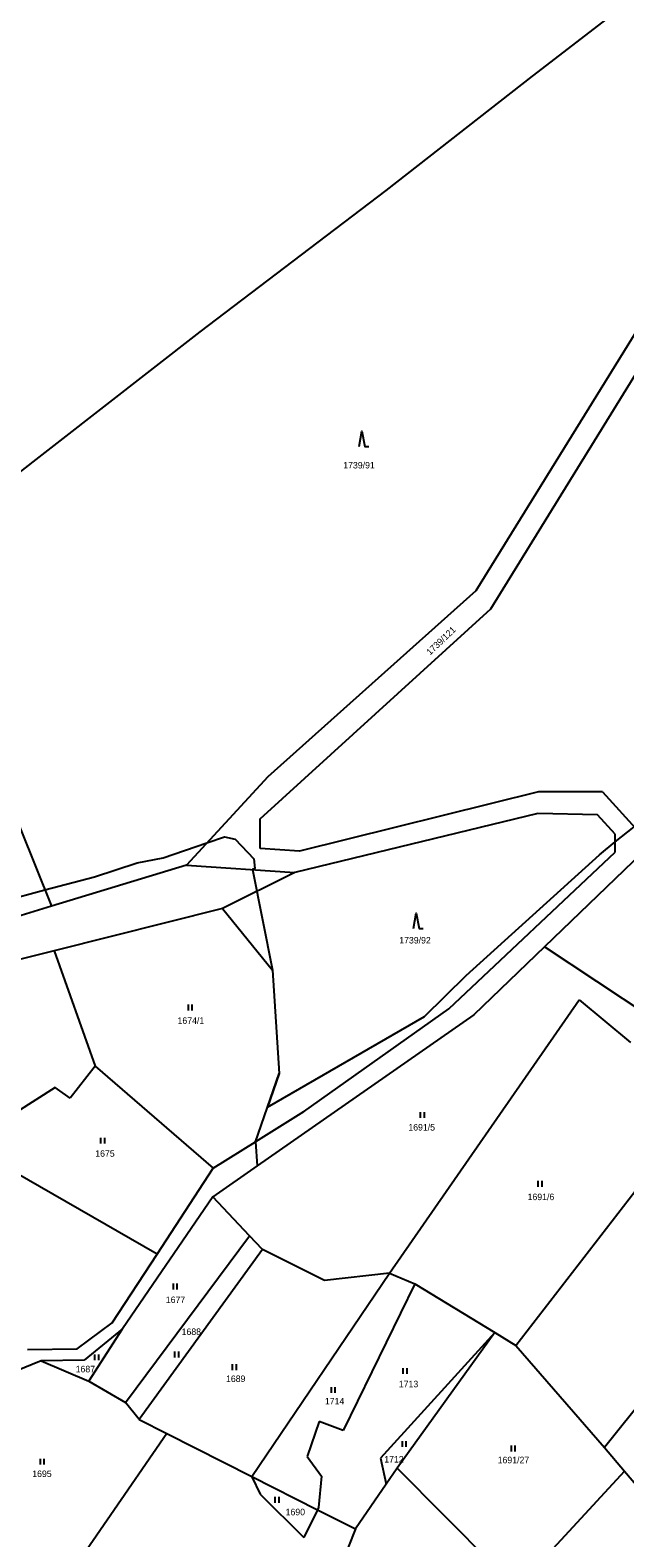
# Model space of a CAD drawing. Extents: x -445050 to -440454, y -1134563 to -1129741.
# Drawn here: x -444443.8 to -444288.8, y -1132868.8 to -1132475.8 of the extents above; entities that cross this region are included whole.
import ezdxf

# ---------------------------------------------------------------- set-up
doc = ezdxf.new("R2010")
doc.units = 0
for name, color, linetype in [('Vrstva 1', 7, 'Continuous'), ('Vrstva 13', 7, 'Continuous'), ('Vrstva 16', 7, 'Continuous'), ('Vrstva 18', 7, 'Continuous'), ('Vrstva 25', 7, 'Continuous'), ('Vrstva 52', 7, 'Continuous'), ('Vrstva 6', 7, 'Continuous')]:
    doc.layers.add(name, color=color, linetype=linetype)

msp = doc.modelspace()

# ---------------------------------------------------------------- linework, layer by layer
at = {"layer": 'Vrstva 1'}
for points in [[(-444279.62, -1132544.29), (-444327.63, -1132621.92)], [(-444323.75, -1132626.63), (-444274.02, -1132546.07)], [(-444474.83, -1132613.08), (-444438.19, -1132704.16)], [(-444327.63, -1132621.92), (-444381.81, -1132670.42)], [(-444383.84, -1132681.41), (-444323.75, -1132626.63)], [(-444381.81, -1132670.42), (-444403.06, -1132693.45)], [(-444311.31, -1132674.37), (-444373.53, -1132689.82)], [(-444294.63, -1132674.33), (-444311.31, -1132674.37)], [(-444294.63, -1132674.33), (-444285.11, -1132684.8)], [(-444383.84, -1132689.1), (-444383.84, -1132681.41)], [(-444311.46, -1132680.03), (-444374.76, -1132695.37)], [(-444295.93, -1132680.32), (-444311.46, -1132680.03)], [(-444291.27, -1132685.41), (-444295.93, -1132680.32)], [(-444291.27, -1132690.07), (-444291.27, -1132685.41)], [(-444373.53, -1132689.82), (-444383.84, -1132689.1)], [(-444334.69, -1132730.89), (-444291.27, -1132690.07)], [(-444282.07, -1132688.14), (-444309.75, -1132714.79)], [(-444403.06, -1132693.45), (-444438.19, -1132704.16)], [(-444403.06, -1132693.45), (-444374.76, -1132695.37)], [(-444374.76, -1132695.37), (-444393.6, -1132704.73)], [(-444438.19, -1132704.16), (-444459.76, -1132710.74)], [(-444393.6, -1132704.73), (-444437.47, -1132715.78)], [(-444393.6, -1132704.73), (-444380.62, -1132720.86)], [(-444309.75, -1132714.79), (-444328.1, -1132732.46)], [(-444437.47, -1132715.78), (-444453.19, -1132719.74)], [(-444380.62, -1132720.86), (-444378.83, -1132747.8)], [(-444328.1, -1132732.46), (-444384.58, -1132771.88)], [(-444372.54, -1132757.74), (-444334.69, -1132730.89)], [(-444385.03, -1132765.6), (-444378.83, -1132747.8)], [(-444372.54, -1132757.74), (-444385.03, -1132765.6)], [(-444396.07, -1132772.45), (-444385.03, -1132765.6)], [(-444385.03, -1132765.6), (-444384.58, -1132771.88)], [(-444410.7, -1132794.86), (-444396.07, -1132772.45)], [(-444384.58, -1132771.88), (-444396.14, -1132779.95)], [(-444396.14, -1132779.95), (-444419.66, -1132814.37)], [(-444422.39, -1132812.77), (-444410.7, -1132794.86)], [(-444431.55, -1132819.55), (-444422.39, -1132812.77)], [(-444419.66, -1132814.37), (-444429.68, -1132822.51)], [(-444444.48, -1132819.71), (-444431.55, -1132819.55)], [(-444440.9, -1132822.72), (-444451.81, -1132827.12)], [(-444429.68, -1132822.51), (-444440.9, -1132822.72)]]:
    msp.add_lwpolyline(points, dxfattribs=at)
at = {"layer": 'Vrstva 13'}
for points in [[(-444312.84, -1132487.75), (-444274.87, -1132458.5)], [(-444351, -1132517.56), (-444312.84, -1132487.75)], [(-444399.47, -1132554.42), (-444351, -1132517.56)], [(-444474.83, -1132613.08), (-444399.47, -1132554.42)]]:
    msp.add_lwpolyline(points, dxfattribs=at)
at = {"layer": 'Vrstva 25'}
for p, q in [((-444402.52, -1132731.33), (-444402.52, -1132729.83)), ((-444401.52, -1132731.33), (-444401.52, -1132729.83)), ((-444342.01, -1132759.37), (-444342.01, -1132757.87)), ((-444341.01, -1132759.37), (-444341.01, -1132757.87)), ((-444425.34, -1132766.05), (-444425.34, -1132764.55)), ((-444424.34, -1132766.05), (-444424.34, -1132764.55)), ((-444311.34, -1132777.29), (-444311.34, -1132775.79)), ((-444310.34, -1132777.29), (-444310.34, -1132775.79)), ((-444406.45, -1132804.06), (-444406.45, -1132802.56)), ((-444405.45, -1132804.06), (-444405.45, -1132802.56)), ((-444426.9, -1132822.53), (-444426.9, -1132821.03)), ((-444425.9, -1132822.53), (-444425.9, -1132821.03)), ((-444406.03, -1132821.78), (-444406.03, -1132820.28)), ((-444405.03, -1132821.78), (-444405.03, -1132820.28)), ((-444391, -1132825.08), (-444391, -1132823.58)), ((-444390, -1132825.08), (-444390, -1132823.58)), ((-444346.53, -1132826.1), (-444346.53, -1132824.6)), ((-444345.53, -1132826.1), (-444345.53, -1132824.6)), ((-444365.27, -1132831.05), (-444365.27, -1132829.55)), ((-444364.27, -1132831.05), (-444364.27, -1132829.55)), ((-444346.74, -1132845.09), (-444346.74, -1132843.59)), ((-444345.74, -1132845.09), (-444345.74, -1132843.59)), ((-444441.09, -1132849.72), (-444441.09, -1132848.22)), ((-444440.09, -1132849.72), (-444440.09, -1132848.22)), ((-444318.33, -1132846.29), (-444318.33, -1132844.79)), ((-444317.33, -1132846.29), (-444317.33, -1132844.79)), ((-444379.89, -1132859.68), (-444379.89, -1132858.18)), ((-444378.89, -1132859.68), (-444378.89, -1132858.18))]:
    msp.add_line(p, q, dxfattribs=at)
for points in [[(-444358.04, -1132584.33), (-444357.34, -1132580.33), (-444356.54, -1132584.33), (-444355.54, -1132584.33)], [(-444343.86, -1132709.99), (-444343.16, -1132705.99), (-444342.36, -1132709.99), (-444341.36, -1132709.99)]]:
    msp.add_lwpolyline(points, dxfattribs=at)
at = {"layer": 'Vrstva 52'}
msp.add_lwpolyline([(-444450.83, -1132702.83), (-444439.9, -1132699.92), (-444426.98, -1132696.48), (-444415.91, -1132692.86), (-444409.1, -1132691.58), (-444397.69, -1132687.63), (-444393.13, -1132686.05), (-444390.36, -1132686.69), (-444385.47, -1132691.8), (-444385.25, -1132694.35), (-444385.8, -1132694.62), (-444380.62, -1132720.86), (-444378.83, -1132747.8), (-444381.88, -1132756.55), (-444340.98, -1132732.88), (-444330.12, -1132722.24), (-444295.43, -1132690.73), (-444291.27, -1132687.42), (-444286.32, -1132683.47), (-444279.67, -1132678.17), (-444225.5, -1132632.11), (-444224.22, -1132632.98)], dxfattribs=at)
at = {"layer": 'Vrstva 6'}
for points in [[(-444282.43, -1132732.83), (-444309.75, -1132714.79)], [(-444437.47, -1132715.78), (-444426.81, -1132745.83)], [(-444350.16, -1132799.79), (-444300.68, -1132728.56)], [(-444300.68, -1132728.56), (-444287.32, -1132739.71)], [(-444426.81, -1132745.83), (-444433.3, -1132754.19)], [(-444426.81, -1132745.83), (-444396.07, -1132772.45)], [(-444437.29, -1132751.39), (-444457.45, -1132764.31)], [(-444433.3, -1132754.19), (-444437.29, -1132751.39)], [(-444317.2, -1132818.66), (-444275.83, -1132765.2)], [(-444410.7, -1132794.86), (-444454.73, -1132769.63)], [(-444386.6, -1132790.11), (-444396.14, -1132779.95)], [(-444418.96, -1132833.51), (-444386.6, -1132790.11)], [(-444383.23, -1132793.7), (-444386.6, -1132790.11)], [(-444249.57, -1132789.75), (-444294.13, -1132845.3)], [(-444383.23, -1132793.7), (-444415.4, -1132837.95)], [(-444367.08, -1132801.71), (-444383.23, -1132793.7)], [(-444385.96, -1132852.84), (-444350.16, -1132799.79)], [(-444350.16, -1132799.79), (-444367.08, -1132801.71)], [(-444350.16, -1132799.79), (-444343.53, -1132802.62)], [(-444343.53, -1132802.62), (-444362.22, -1132840.87)], [(-444343.53, -1132802.62), (-444322.69, -1132815.31)], [(-444428.51, -1132827.96), (-444419.66, -1132814.37)], [(-444322.69, -1132815.31), (-444352.43, -1132848.05)], [(-444322.69, -1132815.31), (-444348.15, -1132850.64)], [(-444322.69, -1132815.31), (-444317.2, -1132818.66)], [(-444317.2, -1132818.66), (-444294.13, -1132845.3)], [(-444440.9, -1132822.72), (-444428.51, -1132827.96)], [(-444428.51, -1132827.96), (-444418.96, -1132833.51)], [(-444415.4, -1132837.95), (-444418.96, -1132833.51)], [(-444415.4, -1132837.95), (-444408.16, -1132841.61)], [(-444368.48, -1132838.54), (-444371.55, -1132847.66)], [(-444362.22, -1132840.87), (-444368.48, -1132838.54)], [(-444408.16, -1132841.61), (-444439.27, -1132886.78)], [(-444408.16, -1132841.61), (-444385.96, -1132852.84)], [(-444371.55, -1132847.66), (-444367.88, -1132852.79)], [(-444352.43, -1132848.05), (-444351.02, -1132854.84)], [(-444294.13, -1132845.3), (-444288.91, -1132851.43)], [(-444348.15, -1132850.64), (-444351.02, -1132854.84)], [(-444323.24, -1132875.74), (-444348.15, -1132850.64)], [(-444288.91, -1132851.43), (-444316.81, -1132881.81)], [(-444288.91, -1132851.43), (-444276.56, -1132865.94)], [(-444385.96, -1132852.84), (-444386.03, -1132852.94)], [(-444386.03, -1132852.94), (-444383.84, -1132857.49)], [(-444385.96, -1132852.84), (-444368.86, -1132861.49)], [(-444367.88, -1132852.79), (-444368.59, -1132860.94)], [(-444351.02, -1132854.84), (-444358.98, -1132866.48)], [(-444383.84, -1132857.49), (-444372.41, -1132868.78)], [(-444368.86, -1132861.49), (-444372.41, -1132868.78)], [(-444368.59, -1132860.94), (-444368.86, -1132861.49)], [(-444368.86, -1132861.49), (-444358.98, -1132866.48)], [(-444358.98, -1132866.48), (-444385.62, -1132933.83)]]:
    msp.add_lwpolyline(points, dxfattribs=at)

# ---------------------------------------------------------------- texts
at = {"layer": 'Vrstva 16'}
msp.add_text('1739/121', height=1.7, rotation=43.7145, dxfattribs=at).set_placement((-444339.53, -1132638.84))
at = {"layer": 'Vrstva 18'}
for s, p in [('1739/91', (-444362.17, -1132590.04)), ('1739/92', (-444347.58, -1132713.88)), ('1674/1', (-444405.36, -1132734.84)), ('1691/5', (-444345.21, -1132762.65)), ('1675', (-444426.8, -1132769.49)), ('1691/6', (-444314.13, -1132780.79)), ('1677', (-444408.41, -1132807.62)), ('1688', (-444404.29, -1132815.95)), ('1687', (-444431.91, -1132825.68)), ('1689', (-444392.72, -1132828.21)), ('1713', (-444347.69, -1132829.58)), ('1714', (-444366.96, -1132834.06)), ('1712', (-444351.48, -1132849.2)), ('1691/27', (-444321.93, -1132849.39)), ('1695', (-444443.22, -1132852.98)), ('1690', (-444377.19, -1132862.95))]:
    msp.add_text(s, height=1.7, dxfattribs=at).set_placement(p)

doc.saveas('drawing.dxf')
